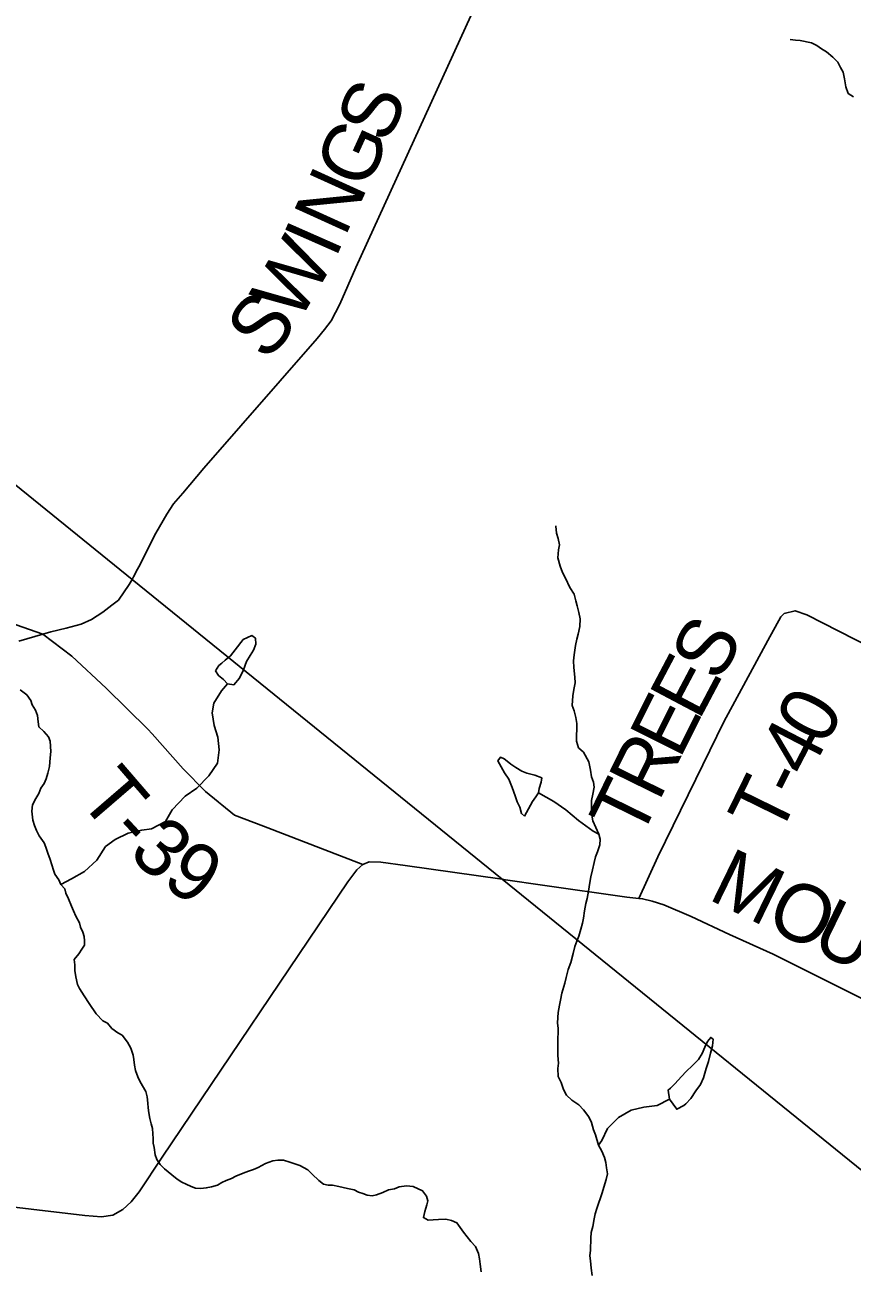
# Model space of a CAD drawing. Extents: x 1310247 to 1664935, y 235267 to 584339.
# Drawn here: x 1508215 to 1512501, y 329942 to 336394 of the extents above; entities that cross this region are included whole.
import ezdxf

# ---------------------------------------------------------------- set-up
doc = ezdxf.new("R2010")
doc.units = 0
for name, color, linetype in [('GM_X_County_Road', 7, 'Continuous'), ('GM_X_County_Road_Text', 7, 'Continuous'), ('GM_X_Minor_Lake', 7, 'Continuous'), ('GM_X_Minor_River', 7, 'Continuous'), ('GM_X_Township', 7, 'Continuous'), ('GM_X_Township_Road', 7, 'Continuous'), ('GM_X_Township_Road_Text', 7, 'Continuous'), ('GM_X_Township_ROW', 7, 'Continuous')]:
    doc.layers.add(name, color=color, linetype=linetype)

msp = doc.modelspace()

# ---------------------------------------------------------------- linework, layer by layer
at = {"layer": 'GM_X_County_Road'}
for points in [[(1508798.4, 333573.6), (1508804.8, 333585.6), (1508892.7, 333761.2), (1508949.7, 333858.9), (1508984.4, 333912.8), (1509033, 333968.4), (1509142.4, 334097.7), (1509730, 334769.7), (1509766.5, 334815.5), (1509801, 334861.3), (1509846, 334947.1), (1509930, 335136.8), (1510708.2, 336843.6)], [(1508184, 333200.7), (1508308.1, 333237.2), (1508348.8, 333249.2), (1508429.1, 333268.4), (1508505.4, 333289.8), (1508559.7, 333313.3), (1508618.2, 333350.8), (1508664.6, 333388.4), (1508699, 333414.2), (1508755.8, 333493.8), (1508769.9, 333520.2), (1508777.9, 333535.1), (1508798.4, 333573.6)], [(1506309.6, 330421.6), (1506621.7, 330398.1), (1506873.9, 330379.5), (1507061.9, 330351.6), (1507659.6, 330326.9), (1508525, 330224.5), (1508611, 330217.6), (1508671.2, 330227), (1508721.6, 330256.6), (1508766, 330296.3), (1508806.6, 330348), (1508926.6, 330527.4), (1509888.3, 331953.9), (1509934.9, 332015.6), (1509965.3, 332043.4), (1509999.5, 332057.1), (1510059.5, 332056.5), (1510185.6, 332039.2), (1510687.6, 331967.4), (1510706.1, 331964.8)], [(1510706.1, 331964.8), (1510897.3, 331937.5), (1511333.7, 331875.1), (1511395.7, 331868.4), (1511415.7, 331866.3), (1511465.7, 331853.7), (1511525.6, 331835.1), (1511667.2, 331773.5), (1511866.6, 331681.2), (1512092, 331578.6), (1512195.6, 331527.4), (1512476.6, 331388.2), (1512903.2, 331175.3)]]:
    msp.add_lwpolyline(points, dxfattribs=at)
at = {"layer": 'GM_X_Minor_Lake'}
for points in [[(1509263.9, 332979.4), (1509298, 332974.8), (1509326.6, 333008.5), (1509347.4, 333052.3), (1509362.2, 333096.2), (1509382.7, 333126), (1509399.3, 333153.8), (1509411.8, 333185.8), (1509410.3, 333215.9), (1509390.5, 333230.3), (1509346, 333209), (1509305, 333155.4), (1509280.4, 333125.7), (1509251.9, 333102.1), (1509235.6, 333086.3), (1509219.4, 333074.5), (1509202.9, 333046.7)], [(1509202.9, 333046.7), (1509218.5, 333022.3), (1509244.2, 333001.8), (1509263.9, 332979.4)], [(1509233.2, 332943.8), (1509263.9, 332979.4)], [(1510876.4, 332414.8), (1510879.9, 332438.2), (1510890.5, 332470.2), (1510892.9, 332492.2), (1510857, 332506.9), (1510815, 332517.7), (1510789.1, 332528.1), (1510759.4, 332546.7), (1510733.5, 332563.2), (1510713.7, 332579.6), (1510697.9, 332591.9), (1510680, 332600.2), (1510665.6, 332580.4), (1510700.7, 332519.6), (1510722.2, 332485.1), (1510739.6, 332442.6), (1510754.9, 332400.2), (1510766.4, 332367.8), (1510780, 332341.5), (1510787.5, 332307.2), (1510803.3, 332294.9)], [(1510803.3, 332294.9), (1510844.7, 332370.6), (1510863.1, 332394.3), (1510876.4, 332414.8)], [(1511555.3, 330828.4), (1511592.5, 330775.6), (1511629, 330795), (1511639.1, 330802.9), (1511665.7, 330830.6), (1511692.4, 330870.3), (1511715, 330904), (1511731.6, 330937.9), (1511744.5, 330985.9), (1511757.1, 331023.8), (1511767.9, 331065.8), (1511778.5, 331103.8), (1511781.1, 331137.9), (1511769.2, 331148.1), (1511752.8, 331126.3), (1511738.3, 331096.5), (1511723.7, 331064.6), (1511705.1, 331032.7), (1511676.5, 331003.1), (1511639.9, 330969.6)], [(1511639.9, 330969.6), (1511599, 330924.1), (1511584.7, 330908.2), (1511560.2, 330884.5), (1511548, 330874.7), (1511555.3, 330828.4)]]:
    msp.add_lwpolyline(points, dxfattribs=at)
at = {"layer": 'GM_X_Minor_River'}
for points in [[(1512461.9, 336115.7), (1512454.6, 336149.9), (1512441.1, 336174.3), (1512427.7, 336200.6), (1512402.2, 336227.2), (1512368.8, 336254), (1512343.1, 336270.6), (1512319.4, 336287.1), (1512291.7, 336301.7), (1512231.9, 336313), (1512207.9, 336315.5), (1512180, 336318.1)], [(1512508, 336022.4), (1512480.3, 336039.1), (1512469, 336073.4), (1512461.9, 336115.7)], [(1510984.3, 331315.4), (1510990.8, 331341.3), (1510997.6, 331377.3), (1511012.8, 331429.1), (1511019.4, 331459), (1511030.3, 331498.9), (1511043.1, 331536.7), (1511056.2, 331582.6), (1511065, 331618.5), (1511075.6, 331646.3), (1511086.1, 331672.2), (1511094.9, 331708.1), (1511103.6, 331740), (1511110.2, 331765.9), (1511115, 331803.9), (1511121.9, 331841.9), (1511128.5, 331867.8), (1511135.3, 331905.8), (1511142.3, 331949.8), (1511146.9, 331979.7), (1511155.7, 332015.6), (1511164.6, 332053.6), (1511171.2, 332083.5), (1511181.8, 332109.3), (1511194.6, 332145.2), (1511195.2, 332175.2), (1511189.8, 332201.4), (1511157.4, 332270.4), (1511152.1, 332298.6), (1511151, 332340.7), (1511151.8, 332374.8), (1511158.5, 332408.7), (1511165.3, 332444.7), (1511161.9, 332470.8), (1511150.5, 332497.2), (1511145.3, 332533.4), (1511136.3, 332575.7), (1511109.5, 332626.5), (1511084, 332649.1), (1511072.8, 332683.4), (1511074.8, 332773.6), (1511069.5, 332805.9), (1511060.3, 332840.2), (1511051, 332868.5), (1511054.1, 332918.5), (1511058.8, 332950.5), (1511065.6, 332984.5), (1511064.2, 333014.6), (1511059.4, 333064.8), (1511058.1, 333099), (1511060.8, 333131), (1511067.9, 333179), (1511074.6, 333210.9), (1511081.2, 333236.8), (1511090.1, 333276.8), (1511093, 333316.8), (1511085.7, 333349.1), (1511076.5, 333383.4), (1511069.1, 333409.6), (1511061.9, 333443.9), (1511038.7, 333478.5), (1511015.8, 333527.1), (1511000.5, 333557.6), (1510989.2, 333589.9), (1510976.2, 333632.3), (1510979.1, 333674.4), (1510985.7, 333700.3), (1510978.4, 333732.6), (1510969.1, 333760.8), (1510965.9, 333797), (1510965.9, 333799)], [(1508897.7, 330515.5), (1508890.2, 330539.7), (1508885, 330577.9), (1508879.5, 330600.1), (1508880, 330624.2), (1508878.5, 330648.3), (1508875.1, 330676.4), (1508869.6, 330700.6), (1508862.1, 330726.8), (1508856.7, 330757), (1508853.3, 330783.2), (1508851.8, 330807.3), (1508848.5, 330839.5), (1508841.1, 330867.7), (1508823.7, 330896.1), (1508810.2, 330920.5), (1508800.6, 330942.8), (1508787.3, 330977.1), (1508781.9, 331003.3), (1508778.5, 331033.5), (1508775, 331055.6), (1508763.7, 331092), (1508746.4, 331122.4), (1508719.1, 331159.1), (1508695.4, 331171.6), (1508665.8, 331194.3), (1508642.4, 331220.9), (1508618.6, 331233.4), (1508583.4, 331270.3), (1508548.5, 331323.1), (1508521.3, 331363.8), (1508498, 331400.4), (1508486.5, 331422.7), (1508479.3, 331461), (1508474, 331495.2), (1508472.6, 331523.3), (1508469.2, 331551.5), (1508493.8, 331581), (1508510.4, 331604.8), (1508522.8, 331626.6), (1508523.3, 331648.6), (1508521.7, 331670.7), (1508514.2, 331693), (1508502.8, 331719.3), (1508497.2, 331741.5), (1508477.9, 331776), (1508466.5, 331804.3), (1508457, 331828.5), (1508439.8, 331865), (1508426.4, 331895.4), (1508420.9, 331917.6), (1508401.3, 331940), (1508389.8, 331964.3), (1508370.4, 331992.8), (1508362.9, 332015.1), (1508346, 332069.6), (1508332.7, 332101.9), (1508323.4, 332134.2), (1508313.8, 332156.5), (1508288.6, 332193.1), (1508275.1, 332219.5), (1508263.7, 332245.8), (1508256.3, 332274), (1508251.2, 332320.3), (1508253.9, 332352.3), (1508270.6, 332386.1), (1508287.2, 332411.8), (1508297.8, 332439.7), (1508314.3, 332463.4), (1508324.8, 332487.2), (1508333.4, 332517.2), (1508342.2, 332551.1), (1508345.1, 332597.2), (1508349.8, 332629.1), (1508344.9, 332683.4), (1508337.4, 332705.6), (1508311.9, 332732.2), (1508286.4, 332756.8), (1508283, 332783), (1508279.7, 332815.2), (1508270.3, 332843.4), (1508252.8, 332871.9), (1508245.3, 332894.1), (1508223.9, 332922.6), (1508190.4, 332949.4)], [(1508401.3, 331940), (1508456.7, 331968.7), (1508523.5, 332007.7), (1508586.7, 332066.9), (1508632, 332136.5), (1508682.8, 332173.8), (1508749.5, 332206.8), (1508820, 332221.7), (1508870.3, 332228.9), (1508943.1, 332265.8), (1508978.2, 332327.5), (1509045.6, 332398.6), (1509106.5, 332439.8), (1509167.7, 332503), (1509213, 332568.5), (1509222.1, 332638.7), (1509215.2, 332703.1), (1509196.1, 332763.6), (1509185.2, 332830.1), (1509194.1, 332880.1), (1509233.2, 332943.8)], [(1511189.8, 332201.4), (1511159.1, 332216.7), (1511083.8, 332272.2), (1511018.5, 332327.5), (1510955, 332370.7), (1510876.4, 332414.8)], [(1511154.6, 329913.5), (1511149.5, 329951.8), (1511146.4, 329989.9), (1511143, 330016.1), (1511145.6, 330046.1), (1511147, 330108.3), (1511149.6, 330136.3), (1511158.3, 330168.2), (1511165.2, 330208.2), (1511169.8, 330234.1), (1511178.4, 330262), (1511206.2, 330341.6), (1511214.8, 330371.5), (1511227.7, 330411.4), (1511234.4, 330441.3), (1511229, 330471.5), (1511225.7, 330499.7), (1511218.3, 330525.9), (1511205, 330558.3), (1511187.7, 330588.8), (1511171, 330643.3), (1511161.6, 330669.6), (1511150.4, 330706), (1511137.1, 330736.3), (1511110, 330773), (1511084.5, 330797.7), (1511049.1, 330822.5), (1511021.8, 330849.2), (1511006.4, 330877.6), (1510993.3, 330914), (1510978, 330944.5), (1510976.9, 330986.6), (1510979.5, 331014.6), (1510976.4, 331054.8), (1510977.3, 331092.9), (1510975.9, 331121), (1510977.5, 331193.2), (1510974.2, 331223.3), (1510977.4, 331277.4), (1510984.3, 331315.4)], [(1511187.7, 330588.8), (1511204.6, 330613.4), (1511233.7, 330675.1), (1511290.9, 330732.4), (1511355.7, 330771.5), (1511422.2, 330786.5), (1511490.5, 330795.3), (1511555.3, 330828.4)], [(1510578.5, 329932.8), (1510573.4, 329973), (1510570, 330001.2), (1510564.5, 330027.4), (1510549.3, 330063.8), (1510525.8, 330090.3), (1510486.8, 330139.3), (1510453.8, 330186.1), (1510426, 330198.8), (1510396.2, 330205.4), (1510358.1, 330204.2), (1510330.1, 330202.8), (1510304, 330201.3), (1510280.3, 330213.8), (1510286.9, 330245.8), (1510297.7, 330279.7), (1510302.1, 330301.6), (1510296.6, 330325.8), (1510275.2, 330352.3), (1510227.6, 330375.4), (1510191.7, 330378.2), (1510153.5, 330372.9), (1510129.3, 330363.4), (1510099.2, 330358), (1510068.9, 330344.6), (1510036.6, 330331.2), (1510014.5, 330327.7), (1509988.5, 330330.2), (1509966.7, 330338.7), (1509942.8, 330345.2), (1509921, 330357.7), (1509887.2, 330364.5), (1509841.4, 330375.4), (1509809.5, 330382.1), (1509785.5, 330382.6), (1509761.6, 330387.1), (1509737.9, 330405.7), (1509702.6, 330438.5), (1509681.1, 330461), (1509639.5, 330484), (1509587.8, 330501.1), (1509554, 330511.8), (1509526, 330512.4), (1509500, 330508.9), (1509461.6, 330493.7), (1509423.2, 330474.4), (1509398.9, 330462.9), (1509372.7, 330455.4), (1509346.5, 330443.9), (1509308.1, 330428.7), (1509285.9, 330417.1), (1509257.6, 330405.7), (1509235.4, 330396.1), (1509213.1, 330382.5), (1509180.9, 330373.2), (1509154.8, 330367.7), (1509126.7, 330364.3), (1509098.7, 330366.9), (1509076.9, 330375.3), (1509051.1, 330387.9), (1509027.3, 330398.4), (1509003.6, 330413), (1508976.1, 330435.6), (1508938.7, 330466.5), (1508915.1, 330489), (1508897.7, 330515.5)]]:
    msp.add_lwpolyline(points, dxfattribs=at)
at = {"layer": 'GM_X_Township'}
for points in [[(1533276.4, 348456.9), (1532824.4, 344490.5), (1532312.3, 340083.4), (1532005.9, 337422.4), (1531505.4, 333070.8), (1531468.7, 332746.9), (1531158, 329653.6), (1530771.7, 326029.2), (1528532.4, 326348.2), (1524346, 326932.4), (1524318.9, 326936.2), (1516670.2, 327972.9), (1515410.2, 328143.7), (1515396.4, 328154.8), (1510687.6, 331967.4), (1508769.9, 333520.2), (1507334.2, 334682.6), (1504209.8, 337248.6), (1502439, 338702.9), (1501850.2, 339180.6), (1500489.9, 340284.4), (1499583.8, 342444.5), (1499394.6, 345649.9), (1499188.3, 348671.3)], [(1503184.9, 317642.2), (1504578, 323299.9), (1504586.7, 323349.1), (1504597.5, 323404.7), (1504652.5, 323631), (1505133.5, 325644.8), (1506296.9, 330422.6), (1507086.2, 333664), (1507334.2, 334682.6), (1508769.9, 333520.2), (1510687.6, 331967.4), (1515396.4, 328154.8), (1515410.2, 328143.7), (1516670.2, 327972.9), (1524318.9, 326936.2), (1524346, 326932.4), (1528532.4, 326348.2), (1530771.7, 326029.2), (1530508.7, 323916), (1530186.4, 322431.8), (1530006.2, 319686.2), (1529805.5, 317986.5)]]:
    msp.add_lwpolyline(points, dxfattribs=at)
at = {"layer": 'GM_X_Township_Road'}
for points in [[(1511395.7, 331868.4), (1511494, 332084.1), (1511692.4, 332485.3), (1511837.5, 332782.7), (1512064.1, 333203.7), (1512131.4, 333327.3), (1512149.6, 333345.2), (1512205.8, 333358.7), (1512267.7, 333338), (1512598.5, 333168.2), (1512660.3, 333135.5), (1512706.2, 333121), (1512738.3, 333128.6), (1512762.6, 333144.4), (1512782.8, 333170.3), (1512807.4, 333224.2), (1513080.2, 333864.3), (1513418.6, 334658.2)], [(1508873.4, 332721.2), (1508874.4, 332720.1), (1509034.8, 332540.2), (1509149.8, 332422.7), (1509216.6, 332368.7)], [(1509216.6, 332368.7), (1509218.1, 332367.4), (1509235.2, 332353.6), (1509300.8, 332298.8), (1509450.5, 332243.2), (1509965.3, 332043.4)]]:
    msp.add_lwpolyline(points, dxfattribs=at)
at = {"layer": 'GM_X_Township_ROW'}
msp.add_lwpolyline([(1507115.5, 333653.8), (1507115.8, 333653.7), (1508308.1, 333237.2), (1508457.7, 333123.7), (1508636.3, 332957.4), (1508852.5, 332744.6), (1508873.4, 332721.2)], dxfattribs=at)

# ---------------------------------------------------------------- texts
at = {"layer": 'GM_X_County_Road_Text'}
for s, rotation, p in [('S', 65.59576, (1510091.2, 335771)), ('G', 65.59238, (1509982.1, 335530.6)), ('N', 65.59403, (1509873, 335290.2)), ('I', 66.18938, (1509823.6, 335178.2)), ('W', 59.55676, (1509630.2, 334844.8)), ('S', 49.29614, (1509464.2, 334643.7)), ('M', 334.02935, (1511748.1, 331866.8)), ('O', 334.02632, (1512040.8, 331724.2)), ('U', 334.02768, (1512278.1, 331608.6))]:
    msp.add_text(s, height=300, rotation=rotation, dxfattribs=at).set_placement(p)
at = {"layer": 'GM_X_Township_Road_Text'}
for s, rotation, p in [('S', 61.12561, (1511811.3, 332981.1)), ('E', 62.13347, (1511707.1, 332784)), ('0', 61.47966, (1512357.1, 332649.6)), ('E', 63.42919, (1511607.5, 332584.9)), ('4', 62.54588, (1512272.6, 332486.9)), ('R', 63.88003, (1511499.3, 332364.2)), ('T', 310.74587, (1508484, 332384)), ('T', 63.88438, (1511400.6, 332162.7)), ('T', 63.89876, (1512119.6, 332176.9)), ('-', 63.39654, (1512218, 332377.8)), ('-', 312.89127, (1508638.6, 332204.9)), ('3', 318.03455, (1508743.4, 332094)), ('9', 325.76766, (1508915.5, 331943.2))]:
    msp.add_text(s, height=300, rotation=rotation, dxfattribs=at).set_placement(p)

doc.saveas('drawing.dxf')
